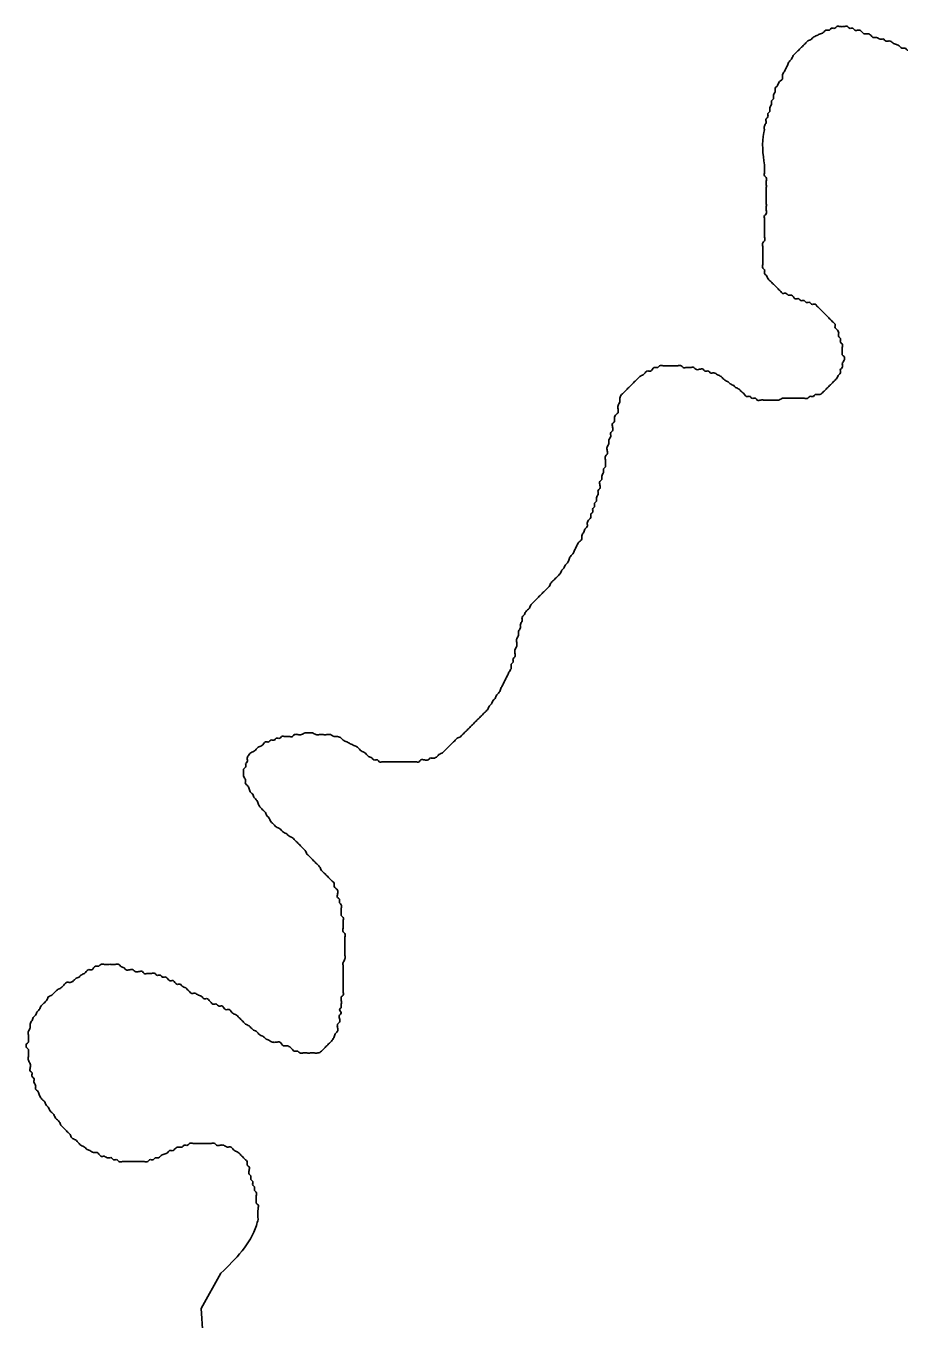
# Model space of a CAD drawing. Extents: x 813775 to 1157140, y 1757555 to 1979907.
# Drawn here: x 1056367 to 1057788, y 1816195 to 1818299 of the extents above; entities that cross this region are included whole.
import ezdxf

# ---------------------------------------------------------------- set-up
doc = ezdxf.new("R2010")
doc.units = 0
doc.layers.add('Level 35', color=7, linetype='Continuous')

msp = doc.modelspace()

# ---------------------------------------------------------------- linework, layer by layer
at = {"layer": 'Level 35'}
msp.add_lwpolyline([(1056674.2, 1816113.4), (1056655.1, 1816170.8), (1056652.1, 1816212), (1056684.4, 1816269.3)], dxfattribs=at)
for points in [[(1057886, 1818221.5), (1057883.1, 1818224.4), (1057880.1, 1818227.4), (1057877.2, 1818230.3), (1057871.3, 1818233.3), (1057868.4, 1818236.2), (1057862.5, 1818239.1), (1057856.6, 1818239.1), (1057853.7, 1818242.1), (1057850.7, 1818245), (1057844.8, 1818245), (1057841.9, 1818248), (1057836, 1818248), (1057833.1, 1818250.9), (1057827.2, 1818250.9), (1057824.2, 1818253.9), (1057818.4, 1818253.9), (1057815.4, 1818256.8), (1057809.5, 1818256.8), (1057806.6, 1818259.7), (1057800.7, 1818259.7), (1057797.8, 1818262.7), (1057791.9, 1818262.7), (1057788.9, 1818265.6), (1057783, 1818268.6), (1057777.2, 1818271.5), (1057771.3, 1818274.5), (1057765.4, 1818274.5), (1057762.5, 1818277.4), (1057756.6, 1818277.4), (1057750.7, 1818280.3), (1057744.8, 1818280.3), (1057741.9, 1818283.3), (1057736, 1818286.2), (1057730.1, 1818286.2), (1057727.1, 1818289.2), (1057721.3, 1818292.1), (1057715.4, 1818292.1), (1057712.4, 1818295.1), (1057706.6, 1818295.1), (1057703.6, 1818298), (1057697.7, 1818298), (1057691.8, 1818298), (1057686, 1818298), (1057683, 1818295.1), (1057677.1, 1818295.1), (1057674.2, 1818292.1), (1057668.3, 1818292.1), (1057665.4, 1818289.2), (1057659.5, 1818286.2), (1057653.6, 1818283.3), (1057647.7, 1818280.3), (1057644.8, 1818277.4), (1057638.9, 1818274.5), (1057635.9, 1818271.5), (1057633, 1818268.6), (1057630.1, 1818265.6), (1057627.1, 1818262.7), (1057624.2, 1818259.7), (1057621.2, 1818256.8), (1057618.3, 1818253.9), (1057615.3, 1818250.9), (1057612.4, 1818245), (1057609.5, 1818242.1), (1057606.5, 1818236.2), (1057603.6, 1818230.3), (1057600.6, 1818224.4), (1057597.7, 1818218.5), (1057597.7, 1818212.6), (1057594.8, 1818209.7), (1057591.8, 1818206.8), (1057588.9, 1818200.9), (1057585.9, 1818197.9), (1057585.9, 1818192), (1057583, 1818186.2), (1057583, 1818180.3), (1057580, 1818177.3), (1057580, 1818171.4), (1057577.1, 1818165.6), (1057577.1, 1818159.7), (1057574.2, 1818156.7), (1057574.2, 1818150.8), (1057571.2, 1818147.9), (1057571.2, 1818142), (1057568.3, 1818136.1), (1057568.3, 1818130.2), (1057567.5, 1818125.5), (1057568.6, 1818072.8)], [(1057568.6, 1818066.9), (1057568.6, 1818072.8), (1057568.6, 1818066.9), (1057568.6, 1818061), (1057568.6, 1818055.1), (1057571.5, 1818052.2), (1057571.5, 1818046.3), (1057571.5, 1818040.4), (1057571.5, 1818034.5), (1057571.5, 1818028.6), (1057571.5, 1818022.8), (1057571.5, 1818016.9), (1057571.5, 1818011), (1057571.5, 1818005.1), (1057571.5, 1817999.2), (1057571.5, 1817993.3), (1057568.6, 1817990.4), (1057568.6, 1817984.5), (1057568.6, 1817978.6), (1057568.6, 1817972.7), (1057568.6, 1817966.8), (1057568.6, 1817961), (1057568.6, 1817955.1), (1057568.6, 1817949.2), (1057565.6, 1817946.2), (1057565.6, 1817940.3), (1057565.6, 1817934.5), (1057565.6, 1817928.6), (1057565.6, 1817922.7), (1057565.6, 1817916.8), (1057565.6, 1817910.9), (1057565.6, 1817905), (1057568.6, 1817902.1), (1057568.6, 1817896.2), (1057571.5, 1817893.3), (1057574.4, 1817887.4), (1057577.4, 1817884.4), (1057580.3, 1817881.5), (1057583.3, 1817878.5), (1057586.2, 1817875.6), (1057589.2, 1817872.7), (1057592.1, 1817869.7), (1057595, 1817866.8), (1057598, 1817863.8), (1057603.9, 1817863.8), (1057606.8, 1817860.9), (1057612.7, 1817860.9), (1057615.6, 1817857.9), (1057618.6, 1817855), (1057624.5, 1817855), (1057627.4, 1817852.1), (1057633.3, 1817852.1), (1057636.2, 1817849.1), (1057642.1, 1817849.1), (1057645.1, 1817846.2), (1057650.9, 1817846.2), (1057653.9, 1817843.2), (1057656.8, 1817840.3), (1057659.8, 1817837.3), (1057662.7, 1817834.4), (1057665.7, 1817831.5), (1057668.6, 1817828.5), (1057671.5, 1817825.6), (1057674.5, 1817822.6), (1057677.4, 1817819.7), (1057680.4, 1817816.7), (1057683.3, 1817813.8), (1057683.3, 1817807.9), (1057686.2, 1817805), (1057689.2, 1817799.1), (1057689.2, 1817793.2), (1057692.1, 1817790.2), (1057692.1, 1817784.4), (1057695.1, 1817781.4), (1057695.1, 1817775.5), (1057695.1, 1817769.6), (1057695.1, 1817763.8), (1057698, 1817760.8), (1057698, 1817754.9), (1057695.1, 1817749), (1057695.1, 1817743.2), (1057692.1, 1817740.2), (1057692.1, 1817734.3), (1057689.2, 1817731.4), (1057686.2, 1817725.5), (1057683.3, 1817722.6), (1057680.4, 1817719.6), (1057677.4, 1817716.7), (1057674.5, 1817713.7), (1057671.5, 1817710.8), (1057668.6, 1817707.8)], [(1057668.6, 1817707.8), (1057665.7, 1817704.9), (1057662.7, 1817702), (1057656.8, 1817699), (1057650.9, 1817699), (1057648, 1817696.1), (1057642.1, 1817696.1), (1057639.2, 1817693.1), (1057633.3, 1817693.1), (1057627.4, 1817693.1), (1057621.5, 1817693.1), (1057615.6, 1817693.1), (1057609.8, 1817693.1), (1057603.9, 1817693.1), (1057598, 1817693.1), (1057592.1, 1817690.2), (1057586.2, 1817690.2), (1057580.3, 1817690.2), (1057574.4, 1817690.2), (1057568.6, 1817690.2), (1057562.7, 1817690.2), (1057556.8, 1817690.2), (1057553.9, 1817693.1), (1057548, 1817693.1), (1057545, 1817696.1), (1057539.1, 1817696.1), (1057536.2, 1817699), (1057533.3, 1817702), (1057530.3, 1817704.9), (1057527.4, 1817707.8), (1057521.5, 1817710.8), (1057518.5, 1817713.7), (1057512.7, 1817716.7), (1057509.7, 1817719.6), (1057503.8, 1817722.6), (1057500.9, 1817725.5), (1057498, 1817728.4), (1057492.1, 1817731.4), (1057486.2, 1817734.3), (1057480.3, 1817734.3), (1057477.4, 1817737.3), (1057471.5, 1817737.3), (1057468.5, 1817740.2), (1057462.6, 1817740.2), (1057456.8, 1817740.2), (1057453.8, 1817743.2), (1057447.9, 1817743.2), (1057442.1, 1817743.2), (1057436.2, 1817743.2), (1057433.2, 1817746.1), (1057427.3, 1817746.1), (1057421.5, 1817746.1), (1057415.6, 1817746.1), (1057409.7, 1817746.1), (1057403.8, 1817746.1), (1057397.9, 1817746.1), (1057395, 1817743.2), (1057389.1, 1817743.2), (1057386.2, 1817740.2), (1057383.2, 1817737.3), (1057377.3, 1817737.3), (1057374.4, 1817734.3), (1057371.4, 1817731.4), (1057365.6, 1817728.4), (1057362.6, 1817725.5), (1057359.7, 1817722.6), (1057356.7, 1817719.6), (1057353.8, 1817716.7), (1057350.9, 1817713.7), (1057347.9, 1817710.8), (1057345, 1817707.8), (1057342, 1817704.9), (1057339.1, 1817702), (1057336.1, 1817699), (1057333.2, 1817693.1), (1057333.2, 1817687.2), (1057330.3, 1817681.3), (1057330.3, 1817675.5), (1057330.3, 1817669.6), (1057327.3, 1817666.6), (1057324.4, 1817660.7), (1057324.4, 1817654.9), (1057321.4, 1817651.9), (1057321.4, 1817646), (1057321.4, 1817640.1), (1057318.5, 1817637.2), (1057318.5, 1817631.3), (1057315.5, 1817625.4), (1057315.5, 1817619.5), (1057312.6, 1817613.7), (1057312.6, 1817607.8)], [(1057312.6, 1817607.8), (1057312.6, 1817601.9), (1057309.7, 1817598.9), (1057309.7, 1817593.1), (1057309.7, 1817587.2), (1057309.7, 1817581.3), (1057306.7, 1817578.3), (1057306.7, 1817572.5), (1057303.8, 1817566.6), (1057303.8, 1817560.7), (1057300.8, 1817557.7), (1057300.8, 1817551.8), (1057300.8, 1817546), (1057297.9, 1817543), (1057297.9, 1817537.1), (1057295, 1817531.2), (1057295, 1817525.4), (1057292, 1817522.4), (1057292, 1817516.5), (1057289.1, 1817513.6), (1057289.1, 1817507.7), (1057286.1, 1817504.8), (1057286.1, 1817498.9), (1057283.2, 1817495.9), (1057280.2, 1817490), (1057280.2, 1817484.2), (1057277.3, 1817481.2), (1057274.4, 1817475.3), (1057271.4, 1817469.4), (1057271.4, 1817463.6), (1057268.5, 1817460.6), (1057265.5, 1817457.7), (1057262.6, 1817451.8), (1057259.6, 1817445.9), (1057256.7, 1817440), (1057253.8, 1817437.1), (1057250.8, 1817431.2), (1057247.9, 1817425.3), (1057244.9, 1817422.3), (1057242, 1817416.5), (1057239.1, 1817413.5), (1057236.1, 1817407.6), (1057233.2, 1817404.7), (1057230.2, 1817401.7), (1057227.3, 1817398.8), (1057224.3, 1817395.9), (1057221.4, 1817392.9), (1057218.5, 1817387), (1057215.5, 1817384.1), (1057212.6, 1817381.1), (1057209.6, 1817378.2), (1057206.7, 1817375.3), (1057203.7, 1817372.3), (1057200.8, 1817369.4), (1057197.9, 1817366.4), (1057194.9, 1817363.5), (1057192, 1817360.5), (1057189, 1817357.6), (1057186.1, 1817351.7), (1057183.2, 1817348.8), (1057180.2, 1817345.8), (1057177.3, 1817339.9), (1057174.3, 1817337), (1057174.3, 1817331.1), (1057171.4, 1817325.2), (1057171.4, 1817319.3), (1057168.4, 1817313.5), (1057168.4, 1817307.6), (1057165.5, 1817301.7), (1057165.5, 1817295.8), (1057165.5, 1817289.9), (1057162.6, 1817284), (1057162.6, 1817278.1), (1057162.6, 1817272.2), (1057159.6, 1817269.3), (1057159.6, 1817263.4), (1057156.7, 1817260.5), (1057156.7, 1817254.6), (1057153.7, 1817248.7), (1057150.8, 1817242.8), (1057147.8, 1817236.9), (1057144.9, 1817231), (1057142, 1817225.2), (1057139, 1817219.3), (1057136.1, 1817213.4), (1057133.1, 1817210.4), (1057130.2, 1817204.6), (1057127.3, 1817201.6), (1057124.3, 1817195.7), (1057121.4, 1817192.8), (1057118.4, 1817186.9)], [(1057118.4, 1817186.9), (1057115.5, 1817184), (1057112.5, 1817181), (1057109.6, 1817178.1), (1057106.7, 1817175.1), (1057103.7, 1817172.2), (1057100.8, 1817169.2), (1057097.8, 1817166.3), (1057094.9, 1817163.3), (1057091.9, 1817160.4), (1057089, 1817157.5), (1057086.1, 1817154.5), (1057083.1, 1817151.6), (1057080.2, 1817148.6), (1057077.2, 1817145.7), (1057074.3, 1817142.7), (1057068.4, 1817139.8), (1057065.5, 1817136.9), (1057062.5, 1817133.9), (1057059.6, 1817131), (1057056.6, 1817128), (1057053.7, 1817125.1), (1057050.8, 1817122.1), (1057047.8, 1817119.2), (1057044.9, 1817116.3), (1057039, 1817113.3), (1057036, 1817110.4), (1057030.2, 1817107.4), (1057024.3, 1817107.4), (1057021.3, 1817104.5), (1057015.5, 1817104.5), (1057009.6, 1817104.5), (1057006.6, 1817101.5), (1057000.7, 1817101.5), (1056994.9, 1817101.5), (1056989, 1817101.5), (1056983.1, 1817101.5), (1056977.2, 1817101.5), (1056971.3, 1817101.5), (1056965.4, 1817101.5), (1056959.6, 1817101.5), (1056953.7, 1817101.5), (1056947.8, 1817101.5), (1056941.9, 1817101.5), (1056939, 1817104.5), (1056933.1, 1817104.5), (1056930.1, 1817107.4), (1056924.3, 1817110.4), (1056921.3, 1817113.3), (1056918.4, 1817116.3), (1056912.5, 1817119.2), (1056909.5, 1817122.1), (1056906.6, 1817125.1), (1056900.7, 1817128), (1056894.8, 1817131), (1056888.9, 1817133.9), (1056883.1, 1817136.9), (1056880.1, 1817139.8), (1056874.2, 1817142.7), (1056868.4, 1817142.7), (1056862.5, 1817145.7), (1056856.6, 1817145.7), (1056850.7, 1817145.7), (1056844.8, 1817145.7), (1056838.9, 1817145.7), (1056833, 1817148.6), (1056827.2, 1817148.6), (1056821.3, 1817148.6), (1056815.4, 1817145.7), (1056809.5, 1817145.7), (1056803.6, 1817145.7), (1056800.7, 1817142.7), (1056794.8, 1817142.7), (1056788.9, 1817142.7), (1056783, 1817142.7), (1056780.1, 1817139.8), (1056774.2, 1817139.8), (1056771.3, 1817136.9), (1056765.4, 1817136.9), (1056762.4, 1817133.9), (1056756.6, 1817133.9), (1056753.6, 1817131), (1056750.7, 1817128), (1056744.8, 1817125.1), (1056741.8, 1817122.1), (1056738.9, 1817119.2), (1056733, 1817116.3), (1056730.1, 1817113.3), (1056727.1, 1817107.4), (1056727.1, 1817101.5), (1056724.2, 1817098.6)], [(1056724.2, 1817098.6), (1056724.2, 1817092.7), (1056721.2, 1817089.8), (1056721.2, 1817083.9), (1056721.2, 1817078), (1056724.2, 1817072.1), (1056724.2, 1817066.2), (1056727.1, 1817063.3), (1056730.1, 1817057.4), (1056733, 1817051.5), (1056736, 1817048.6), (1056738.9, 1817042.7), (1056741.8, 1817039.7), (1056744.8, 1817033.8), (1056747.7, 1817028), (1056750.7, 1817025), (1056753.6, 1817022.1), (1056756.6, 1817019.1), (1056759.5, 1817013.2), (1056762.4, 1817010.3), (1056765.4, 1817004.4), (1056768.3, 1817001.5), (1056771.3, 1816998.5), (1056774.2, 1816995.6), (1056780.1, 1816992.6), (1056783, 1816989.7), (1056786, 1816986.8), (1056791.9, 1816983.8), (1056794.8, 1816980.9), (1056800.7, 1816977.9), (1056803.6, 1816975), (1056806.6, 1816972), (1056809.5, 1816969.1), (1056812.5, 1816966.2), (1056815.4, 1816963.2), (1056818.3, 1816960.3), (1056821.3, 1816957.3), (1056824.2, 1816951.4), (1056827.2, 1816948.5), (1056830.1, 1816945.6), (1056833, 1816942.6), (1056836, 1816939.7), (1056838.9, 1816936.7), (1056841.9, 1816933.8), (1056844.8, 1816930.8), (1056847.8, 1816924.9), (1056850.7, 1816922), (1056853.6, 1816919.1), (1056856.6, 1816916.1), (1056859.5, 1816913.2), (1056862.5, 1816910.2), (1056865.4, 1816907.3), (1056868.4, 1816904.3), (1056868.4, 1816898.5), (1056871.3, 1816895.5), (1056874.2, 1816892.6), (1056874.2, 1816886.7), (1056874.2, 1816880.8), (1056877.2, 1816877.9), (1056877.2, 1816872), (1056880.1, 1816869), (1056880.1, 1816863.1), (1056880.1, 1816857.3), (1056880.1, 1816851.4), (1056883.1, 1816848.4), (1056883.1, 1816842.5), (1056883.1, 1816836.7), (1056883.1, 1816830.8), (1056883.1, 1816824.9), (1056886, 1816821.9), (1056886, 1816816.1), (1056886, 1816810.2), (1056886, 1816804.3), (1056886, 1816798.4), (1056886, 1816792.5), (1056886, 1816786.6), (1056886, 1816780.7), (1056883.1, 1816774.8), (1056883.1, 1816769), (1056883.1, 1816763.1), (1056883.1, 1816757.2), (1056883.1, 1816751.3), (1056883.1, 1816745.4), (1056883.1, 1816739.5), (1056883.1, 1816733.6), (1056883.1, 1816727.8), (1056883.1, 1816721.9), (1056880.1, 1816718.9), (1056880.1, 1816713), (1056880.1, 1816707.2), (1056880.1, 1816701.3)], [(1056527.1, 1816766), (1056521.2, 1816769), (1056518.2, 1816771.9), (1056512.4, 1816771.9), (1056506.5, 1816771.9), (1056500.6, 1816771.9), (1056494.7, 1816771.9), (1056488.8, 1816771.9), (1056485.9, 1816769), (1056480, 1816769), (1056477.1, 1816766), (1056474.1, 1816763.1), (1056468.2, 1816763.1), (1056465.3, 1816760.1), (1056462.3, 1816757.2), (1056456.5, 1816754.2), (1056453.5, 1816751.3), (1056447.6, 1816748.4), (1056444.7, 1816745.4), (1056438.8, 1816742.5), (1056432.9, 1816742.5), (1056430, 1816739.5), (1056427, 1816736.6), (1056424.1, 1816733.6), (1056418.2, 1816730.7), (1056415.3, 1816727.8), (1056412.3, 1816724.8), (1056409.4, 1816721.9), (1056403.5, 1816718.9), (1056400.6, 1816713), (1056397.6, 1816710.1), (1056394.7, 1816707.2), (1056391.7, 1816704.2), (1056388.8, 1816698.3), (1056385.9, 1816695.4), (1056382.9, 1816689.5), (1056380, 1816686.6), (1056377, 1816680.7), (1056374.1, 1816674.8), (1056374.1, 1816668.9), (1056371.1, 1816663), (1056371.1, 1816657.1), (1056371.1, 1816651.2), (1056371.1, 1816645.3), (1056368.2, 1816642.4), (1056368.2, 1816636.5), (1056371.1, 1816633.6), (1056371.1, 1816627.7), (1056371.1, 1816621.8), (1056371.1, 1816615.9), (1056374.1, 1816610), (1056374.1, 1816604.1), (1056374.1, 1816598.3), (1056377, 1816595.3), (1056377, 1816589.4), (1056380, 1816586.5), (1056380, 1816580.6), (1056382.9, 1816574.7), (1056382.9, 1816568.8), (1056385.9, 1816565.9), (1056388.8, 1816560), (1056391.7, 1816554.1), (1056394.7, 1816551.2), (1056397.6, 1816548.2), (1056400.6, 1816542.3), (1056403.5, 1816539.4), (1056406.4, 1816533.5), (1056409.4, 1816530.6), (1056412.3, 1816527.6), (1056415.3, 1816521.7), (1056418.2, 1816518.8), (1056421.2, 1816515.8), (1056424.1, 1816510), (1056427, 1816507), (1056430, 1816504.1), (1056432.9, 1816501.1), (1056435.9, 1816498.2), (1056438.8, 1816495.2), (1056441.8, 1816489.4), (1056447.6, 1816486.4), (1056450.6, 1816483.5), (1056453.5, 1816480.5), (1056456.5, 1816477.6), (1056462.3, 1816474.6), (1056465.3, 1816471.7), (1056471.2, 1816468.8), (1056477.1, 1816465.8), (1056482.9, 1816465.8), (1056485.9, 1816462.9), (1056488.8, 1816459.9), (1056494.7, 1816459.9)], [(1056880.1, 1816701.3), (1056877.2, 1816698.3), (1056880.1, 1816692.4), (1056877.2, 1816689.5), (1056877.2, 1816683.6), (1056877.2, 1816677.7), (1056874.2, 1816674.8), (1056874.2, 1816668.9), (1056874.2, 1816663), (1056871.3, 1816660.1), (1056868.4, 1816654.2), (1056865.4, 1816648.3), (1056862.5, 1816645.3), (1056859.5, 1816642.4), (1056856.6, 1816639.5), (1056853.6, 1816636.5), (1056850.7, 1816633.6), (1056847.8, 1816630.6), (1056841.9, 1816627.7), (1056836, 1816627.7), (1056830.1, 1816627.7), (1056824.2, 1816627.7), (1056818.3, 1816627.7), (1056812.5, 1816627.7), (1056809.5, 1816630.6), (1056803.6, 1816630.6), (1056800.7, 1816633.6), (1056797.7, 1816636.5), (1056791.9, 1816639.5), (1056786, 1816639.5), (1056783, 1816642.4), (1056780.1, 1816645.3), (1056774.2, 1816645.3), (1056768.3, 1816645.3), (1056762.4, 1816648.3), (1056756.6, 1816651.2), (1056753.6, 1816654.2), (1056747.7, 1816657.1), (1056744.8, 1816660.1), (1056741.8, 1816663), (1056736, 1816665.9), (1056733, 1816668.9), (1056730.1, 1816671.8), (1056724.2, 1816674.8), (1056721.2, 1816677.7), (1056718.3, 1816680.7), (1056715.4, 1816683.6), (1056712.4, 1816686.6), (1056709.5, 1816689.5), (1056703.6, 1816692.4), (1056700.7, 1816695.4), (1056697.7, 1816698.3), (1056691.8, 1816698.3), (1056688.9, 1816701.3), (1056685.9, 1816704.2), (1056680.1, 1816704.2), (1056677.1, 1816707.2), (1056671.2, 1816707.2), (1056668.3, 1816710.1), (1056665.3, 1816713), (1056662.4, 1816716), (1056656.5, 1816716), (1056653.6, 1816718.9), (1056647.7, 1816721.9), (1056641.8, 1816724.8), (1056635.9, 1816724.8), (1056633, 1816727.8), (1056630, 1816730.7), (1056627.1, 1816733.6), (1056621.2, 1816736.6), (1056618.3, 1816739.5), (1056612.4, 1816739.5), (1056609.5, 1816742.5), (1056606.5, 1816745.4), (1056600.6, 1816745.4), (1056597.7, 1816748.4), (1056594.7, 1816751.3), (1056588.9, 1816751.3), (1056585.9, 1816754.2), (1056580, 1816754.2), (1056577.1, 1816757.2), (1056571.2, 1816757.2), (1056565.3, 1816757.2), (1056559.4, 1816757.2), (1056556.5, 1816760.1), (1056550.6, 1816760.1), (1056544.7, 1816760.1), (1056541.8, 1816763.1), (1056535.9, 1816763.1), (1056530, 1816763.1), (1056527.1, 1816766)], [(1056494.7, 1816459.9), (1056500.6, 1816457), (1056506.5, 1816457), (1056509.4, 1816454), (1056515.3, 1816454), (1056518.2, 1816451.1), (1056524.1, 1816451.1), (1056530, 1816451.1), (1056535.9, 1816451.1), (1056541.8, 1816451.1), (1056547.7, 1816451.1), (1056553.6, 1816451.1), (1056559.4, 1816451.1), (1056565.3, 1816451.1), (1056568.3, 1816454), (1056574.1, 1816454), (1056577.1, 1816457), (1056583, 1816457), (1056585.9, 1816459.9), (1056591.8, 1816462.9), (1056597.7, 1816465.8), (1056600.6, 1816468.8), (1056606.5, 1816468.8), (1056609.5, 1816471.7), (1056615.3, 1816474.6), (1056621.2, 1816474.6), (1056624.2, 1816477.6), (1056630, 1816477.6), (1056633, 1816480.5), (1056638.9, 1816480.5), (1056644.8, 1816480.5), (1056650.6, 1816480.5), (1056656.5, 1816480.5), (1056662.4, 1816480.5), (1056668.3, 1816480.5), (1056674.2, 1816480.5), (1056677.1, 1816477.6), (1056683, 1816477.6), (1056688.9, 1816477.6), (1056694.8, 1816474.6), (1056700.7, 1816474.6), (1056703.6, 1816471.7), (1056706.5, 1816468.8), (1056712.4, 1816465.8), (1056715.4, 1816462.9), (1056718.3, 1816459.9), (1056721.2, 1816457), (1056724.2, 1816454), (1056727.1, 1816451.1), (1056727.1, 1816445.2), (1056730.1, 1816442.3), (1056730.1, 1816436.4), (1056730.1, 1816430.5), (1056733, 1816427.6), (1056733, 1816421.7), (1056736, 1816418.7), (1056736, 1816412.8), (1056738.9, 1816409.9), (1056738.9, 1816404), (1056741.8, 1816401.1), (1056741.8, 1816395.2), (1056741.8, 1816389.3), (1056741.8, 1816383.4), (1056744.8, 1816380.5), (1056744.8, 1816374.6), (1056744.8, 1816356.9)], [(1056744.8, 1816356.9), (1056742.1, 1816347.2), (1056684.4, 1816269.3)]]:
    msp.add_spline(points, degree=3, dxfattribs=at)

doc.saveas('drawing.dxf')
